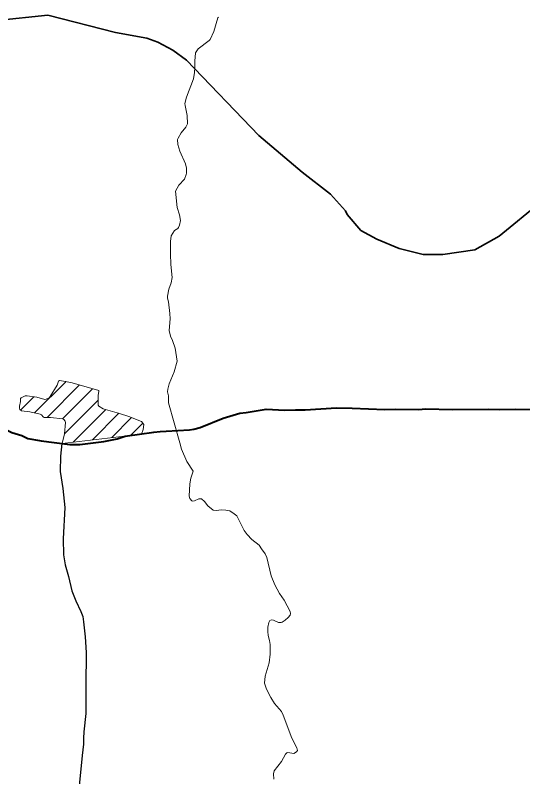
# Model space of a CAD drawing. Extents: x 553962 to 842807, y 8883888 to 9032388.
# Drawn here: x 607668 to 608939, y 8911165 to 8913072 of the extents above; entities that cross this region are included whole.
import ezdxf

# ---------------------------------------------------------------- set-up
doc = ezdxf.new("R2010")
doc.units = 0
doc.header["$LTSCALE"] = 200
doc.linetypes.add('LONG_DASH_SHORT_DASH', pattern=[9.9, 6, -1.2, 1.5, -1.2])
doc.layers.add('6', color=7, linetype='Continuous', lineweight=13)

msp = doc.modelspace()

# ---------------------------------------------------------------- linework, layer by layer
at = {"layer": '6'}
for p, q in [((607716.9, 8912076.1), (607795.8, 8912155)), ((607748, 8912064.7), (607829.5, 8912146.2)), ((607786.9, 8912061.2), (607862.3, 8912136.7)), ((607681.7, 8912083.3), (607715.2, 8912116.8)), ((607792, 8912024), (607876, 8912107.9)), ((607813.7, 8912003.2), (607895.2, 8912084.7)), ((607861.8, 8912008.9), (607928.2, 8912075.3)), ((607910, 8912014.6), (607959.8, 8912064.4)), ((607958.1, 8912020.3), (607988.1, 8912050.4))]:
    msp.add_line(p, q, dxfattribs=at)
at = {"layer": '6', "linetype": 'LONG_DASH_SHORT_DASH', "lineweight": 35}
msp.add_lwpolyline([(607593.6, 8913056.5), (607750.3, 8913072.5), (607919.5, 8913028.9), (607998, 8913015.2), (608025.9, 8913004.8), (608063.1, 8912985.3), (608097.6, 8912959.8), (608278.6, 8912771.5), (608387.1, 8912679.3), (608457.5, 8912623.9), (608495.5, 8912582.2), (608499.3, 8912573), (608533.8, 8912533.1), (608573.8, 8912511.3), (608630.1, 8912487.7), (608690.1, 8912473.2), (608739.3, 8912473), (608819.6, 8912485.1), (608880, 8912519.3), (609058.8, 8912666.4)], dxfattribs=at)
at = {"layer": '6'}
for points in [[(608177, 8913067.6), (608176.1, 8913066), (608165.7, 8913031.8), (608156.9, 8913012.1), (608153.7, 8913008.8), (608126.6, 8912988), (608120, 8912977.9), (608117.8, 8912957.8), (608118.1, 8912941.7), (608117.4, 8912928.9), (608115.2, 8912912.8), (608097.1, 8912867.6), (608093.4, 8912851.5), (608094, 8912846), (608099.3, 8912820.9), (608099.7, 8912800.3), (608095.4, 8912791.9), (608084, 8912778), (608076, 8912764.8), (608074.7, 8912761.3), (608075.5, 8912748.7), (608080.7, 8912731.7), (608094.4, 8912700.1), (608097.1, 8912689.1), (608097.3, 8912677.2), (608096.6, 8912673.1), (608092, 8912661.9), (608078.3, 8912646.9), (608069.7, 8912632.1), (608074, 8912590.5), (608080, 8912572.6), (608082.5, 8912558.2), (608079.8, 8912546.2), (608077.6, 8912541), (608075.2, 8912538.6), (608066.9, 8912532.8), (608059.2, 8912520.1), (608057.5, 8912505.4), (608057, 8912474.8), (608057.7, 8912447.7), (608061, 8912415.3), (608059, 8912402.5), (608052.8, 8912386.3)], [(608052.8, 8912386.3), (608049.7, 8912368.8), (608050, 8912363.6), (608052.3, 8912354.9), (608055.7, 8912325.2), (608056, 8912311.6), (608054.1, 8912282.7), (608056.9, 8912268.3), (608062.4, 8912258), (608069.1, 8912238.4), (608073.7, 8912205.9), (608066.3, 8912178.9), (608053.7, 8912149.1), (608050.2, 8912135.5), (608049.9, 8912129.3), (608052.3, 8912118.7), (608052.6, 8912101.2)], [(607878.1, 8912130.1), (607877.4, 8912132.3), (607811.4, 8912151.5), (607794.5, 8912155.3), (607779.3, 8912157.1), (607777.1, 8912155.8), (607773.1, 8912145.8), (607756, 8912117.2), (607753.7, 8912114.4), (607745.5, 8912110.6), (607742.3, 8912110.1), (607722.3, 8912115.9), (607698.1, 8912119.1), (607693.1, 8912118.7), (607683.7, 8912114.1), (607681.7, 8912112.2), (607681.5, 8912104.9), (607679.4, 8912093.4), (607679.2, 8912087.8), (607680.2, 8912084.6), (607684.2, 8912081.2), (607705.1, 8912078.8), (607730.7, 8912073), (607734.4, 8912071.3), (607738.5, 8912066.1), (607740.8, 8912064.6), (607756.8, 8912064.9), (607787.7, 8912061.1), (607790.3, 8912060), (607793.6, 8912055.2), (607794.5, 8912052.4), (607792.1, 8912024), (607785.6, 8911999.8), (607984.4, 8912023.4)], [(607984.4, 8912023.4), (607988.4, 8912035), (607990.7, 8912047.1), (607984.7, 8912054.7), (607952.5, 8912067.2), (607929.9, 8912074.8), (607888.4, 8912086.6), (607877.5, 8912093.2), (607876.3, 8912096), (607875.7, 8912120.9), (607878.1, 8912130.1)], [(608052.6, 8912101.2), (608080.6, 8912001.5), (608085, 8911985.1), (608098.3, 8911954.4), (608114.1, 8911930.6)], [(608114.1, 8911930.6), (608108.5, 8911912.4), (608105.9, 8911898.3), (608104.2, 8911867.9), (608106, 8911862.2), (608110.6, 8911856.1), (608113.1, 8911854.8), (608117.7, 8911855.7), (608128, 8911861.3), (608135, 8911860.6), (608142.3, 8911854), (608150.3, 8911843.8), (608163.7, 8911832.7), (608171.8, 8911832), (608184.9, 8911833.2), (608196, 8911832.8), (608205.5, 8911831), (608216.8, 8911823.8), (608223, 8911818.1), (608242, 8911781.7), (608249.2, 8911771.6), (608261.1, 8911759.4), (608279.3, 8911744.8), (608285.1, 8911735.4)], [(608285.1, 8911735.4), (608294.4, 8911723.1), (608298.6, 8911713.6), (608309.6, 8911667.9), (608318.4, 8911645.8), (608330.3, 8911623.7), (608341.8, 8911607.5), (608356.8, 8911578.9), (608357.8, 8911573.4), (608356.6, 8911569.3), (608351.9, 8911563.7), (608344.4, 8911556.9), (608337.1, 8911552), (608334, 8911551), (608327.4, 8911551.2), (608315.1, 8911557), (608310.1, 8911558.1), (608306.1, 8911556.1), (608303.3, 8911551.1), (608301.1, 8911539.5), (608300.6, 8911528.4), (608301.8, 8911518.2), (608305.1, 8911506.3), (608306.7, 8911496), (608306.4, 8911471.6), (608304.1, 8911450.3), (608294.1, 8911417.1), (608292.9, 8911399.4), (608297.6, 8911384), (608308.3, 8911363.7), (608318, 8911348.3), (608334.8, 8911328.6), (608339.7, 8911319.4), (608360.9, 8911261.1), (608373.3, 8911237.5), (608375, 8911230.3), (608372.7, 8911227.3)], [(608372.7, 8911227.3), (608372.7, 8911227.3), (608365.8, 8911223.3), (608351.4, 8911225.4), (608348.4, 8911224.5), (608345.5, 8911221.6), (608334.8, 8911202.7), (608316.4, 8911179.4), (608315.5, 8911171.7), (608315.6, 8911158.5)]]:
    msp.add_lwpolyline(points, dxfattribs=at)
at = {"layer": '6', "lineweight": 40}
for points in [[(608046.5, 8912030.3), (608104.6, 8912033.5), (608115.8, 8912035.7), (608131.7, 8912040.1), (608189.1, 8912063.1), (608231, 8912075.3), (608246.4, 8912077.2), (608296.7, 8912085.9), (608343.5, 8912083.2), (608370.2, 8912084), (608394.4, 8912083.7), (608472.6, 8912088.7), (608512.2, 8912088.3), (608594.2, 8912085), (608621.4, 8912085.3), (608678.1, 8912084.6), (608696.2, 8912086.1), (608762.8, 8912084.9), (608854.3, 8912085.7), (608880.1, 8912084.5), (608921.7, 8912085.7), (608991, 8912084.9), (609098.7, 8912084.9), (609159.5, 8912084.9)], [(607588, 8912059.9), (607646.9, 8912033.5), (607660.1, 8912027.5), (607685.1, 8912019.4), (607700.3, 8912012.4), (607729.4, 8912007.2), (607733.2, 8912006.7)], [(607923.9, 8912011.2), (607944.1, 8912017.6), (608015.2, 8912027.8), (608031.4, 8912029.4), (608046.5, 8912030.3)], [(607733.2, 8912006.7), (607805.3, 8911997.2), (607830.4, 8911997.3), (607890.4, 8912004.8), (607923.9, 8912011.2)]]:
    msp.add_lwpolyline(points, dxfattribs=at)
at = {"layer": '6', "lineweight": 25}
msp.add_lwpolyline([(607784.9, 8911999.6), (607782.1, 8911967.5), (607781.3, 8911929.5), (607788, 8911886.9), (607792.5, 8911839.5), (607788.3, 8911760.4), (607788.9, 8911720.9), (607793.1, 8911695.9), (607802, 8911666.8), (607810.5, 8911630.6), (607820.1, 8911605.6), (607832.4, 8911579), (607837.3, 8911566.1), (607839.5, 8911553.2), (607843.7, 8911515.3), (607845.8, 8911475.8), (607845.1, 8911393), (607845.4, 8911323.6), (607839.9, 8911277.2), (607839.1, 8911261.7), (607839.2, 8911246.2), (607835.7, 8911217.9), (607827.2, 8911125.4)], dxfattribs=at)

doc.saveas('drawing.dxf')
